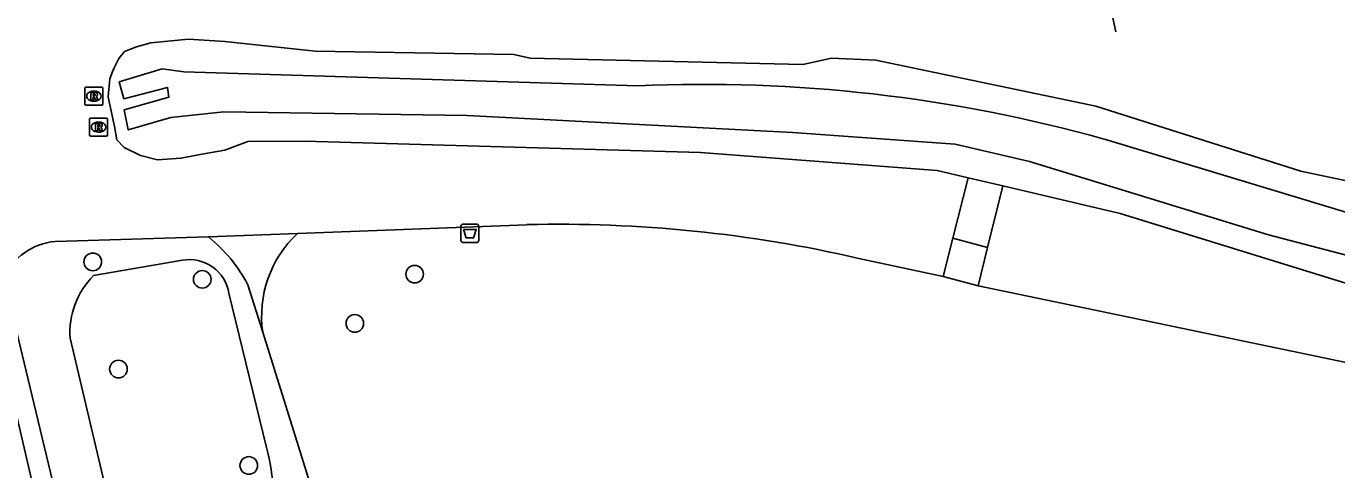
# Model space of a CAD drawing. Extents: x 156414 to 157775, y 382335 to 383765.
# Drawn here: x 157121.3 to 157194, y 383123.7 to 383148.3 of the extents above; entities that cross this region are included whole.
import ezdxf

# ---------------------------------------------------------------- set-up
doc = ezdxf.new("R2010")
doc.units = 0
for name, color, linetype in [('IMGEO_Afvalbak', 7, 'Continuous'), ('IMGEO_Boom', 7, 'Continuous'), ('IMGEO_Dek', 7, 'Continuous'), ('IMGEO_Duiker', 7, 'Continuous'), ('IMGEO_Grasland_agrarisch', 7, 'Continuous'), ('IMGEO_Groenvoorziening', 7, 'Continuous'), ('IMGEO_Meer_plas_ven_vijver', 7, 'Continuous'), ('IMGEO_Muur', 7, 'Continuous'), ('IMGEO_Rijbaan_lokaal_gesloten', 7, 'Continuous'), ('IMGEO_Rioolput', 7, 'Continuous'), ('IMGEO_Voetpad_open', 7, 'Continuous'), ('IMGEO_Waterloop', 7, 'Continuous')]:
    doc.layers.add(name, color=color, linetype=linetype)

msp = doc.modelspace()

# ---------------------------------------------------------------- linework, layer by layer
at = {"layer": 'IMGEO_Afvalbak'}
for p, q in [((157145.434, 383136.407), (157145.434, 383137.207)), ((157145.434, 383137.207), (157145.434, 383136.407)), ((157145.534, 383137.307), (157146.324, 383137.307)), ((157146.324, 383137.307), (157145.534, 383137.307)), ((157146.424, 383137.207), (157146.424, 383136.407)), ((157146.424, 383136.407), (157146.424, 383137.207)), ((157146.324, 383136.307), (157145.534, 383136.307)), ((157145.534, 383136.307), (157146.324, 383136.307))]:
    msp.add_line(p, q, dxfattribs=at)
msp.add_lwpolyline([(157145.577, 383137.021), (157146.281, 383137.021), (157146.132, 383136.551), (157145.726, 383136.551), (157145.577, 383137.021)], dxfattribs=at)
for centre, start, end in [((157145.534, 383137.207), 90, 180), ((157145.534, 383137.207), 90, 180), ((157146.324, 383137.207), 0, 90), ((157146.324, 383137.207), 360, 90), ((157145.534, 383136.407), 180, 270), ((157145.534, 383136.407), 180, 270), ((157146.324, 383136.407), 270, 0), ((157146.324, 383136.407), 270, 0)]:
    msp.add_arc(centre, 0.1, start, end, dxfattribs=at)
at = {"layer": 'IMGEO_Boom'}
for centre in [(157125.014, 383135.225), (157131.086, 383134.258), (157142.866, 383134.544), (157139.547, 383131.813), (157126.438, 383129.28), (157133.666, 383123.937)]:
    msp.add_circle(centre, 0.489, dxfattribs=at)
at = {"layer": 'IMGEO_Dek'}
msp.add_lwpolyline([(157174.639, 383136.027), (157172.712, 383136.533), (157172.18, 383134.415), (157174.112, 383133.904)], close=True, dxfattribs=at)
at = {"layer": 'IMGEO_Duiker'}
msp.add_lwpolyline([(157181.745, 383147.981), (157176.552, 383171.962)], dxfattribs=at)
at = {"layer": 'IMGEO_Grasland_agrarisch'}
for points in [[(157173.554, 383139.886), (157171.837, 383140.288), (157158.721, 383141.288), (157136.757, 383141.921), (157133.617, 383141.896), (157132.341, 383141.423), (157131.167, 383141.213), (157129.9, 383140.971), (157128.608, 383140.874), (157127.658, 383141.129), (157126.763, 383141.559), (157126.342, 383141.997), (157126.215, 383142.734), (157125.858, 383144.377), (157125.956, 383145.375), (157126.093, 383145.723), (157126.193, 383145.976), (157126.459, 383146.502), (157126.78, 383146.886), (157127.433, 383147.149), (157128.236, 383147.377), (157130.323, 383147.581), (157132.344, 383147.438), (157137.347, 383146.904), (157148.358, 383146.725), (157149.265, 383146.516), (157164.388, 383146.164), (157165.985, 383146.527), (157168.448, 383146.413), (157180.638, 383143.85), (157192.008, 383140.258), (157201.712, 383138.194)], [(157122.924, 383136.355), (157131.439, 383136.606)], [(157131.439, 383136.606), (157136.36, 383136.796)], [(157128.624, 383098.758), (157120.086, 383134.32)]]:
    msp.add_lwpolyline(points, dxfattribs=at)
msp.add_arc((157123.189, 383132.989), 3.376, 94.50119, 156.78396, dxfattribs=at)
at = {"layer": 'IMGEO_Groenvoorziening'}
for points in [[(157175.485, 383139.433), (157181.992, 383137.908), (157194.563, 383134.034)], [(157125.061, 383134.466), (157129.992, 383135.319)], [(157133.616, 383133.948), (157134.441, 383131.319)], [(157132.567, 383133.482), (157134.656, 383124.936)], [(157131.026, 383100.237), (157123.754, 383131.001)]]:
    msp.add_lwpolyline(points, dxfattribs=at)
for centre, radius, start, end in [((157126.122, 383130.031), 8.455, 27.59655, 51.04093), ((157130.369, 383133.124), 2.227, 9.25512, 99.73691), ((157128.235, 383131.29), 4.491, 134.98217, 183.68482), ((157115.569, 383120.456), 19.606, 358.62539, 13.20822)]:
    msp.add_arc(centre, radius, start, end, dxfattribs=at)
at = {"layer": 'IMGEO_Meer_plas_ven_vijver'}
for points in [[(157167.503, 383135.417), (157172.18, 383134.415), (157172.712, 383136.533), (157173.554, 383139.886)], [(157173.554, 383139.886), (157175.485, 383139.433)], [(157175.485, 383139.433), (157174.639, 383136.027), (157174.112, 383133.904), (157181.051, 383132.457), (157206.311, 383127.19), (157206.392, 383127.891), (157206.679, 383130.062), (157206.842, 383131.292)], [(157136.36, 383136.796), (157149.089, 383137.288)], [(157134.441, 383131.319), (157137.06, 383122.966)]]:
    msp.add_lwpolyline(points, dxfattribs=at)
for centre, radius, start, end in [((157150.882, 383063.389), 73.921, 77.00632, 91.39015), ((157140.657, 383132.216), 6.281, 133.17465, 188.20705)]:
    msp.add_arc(centre, radius, start, end, dxfattribs=at)
at = {"layer": 'IMGEO_Muur'}
for points in [[(157128.859, 383145.933), (157126.484, 383145.213), (157126.738, 383144.271), (157129.164, 383144.902)], [(157129.236, 383144.357), (157126.748, 383143.647), (157126.985, 383142.542), (157129.349, 383143.225)]]:
    msp.add_lwpolyline(points, dxfattribs=at)
at = {"layer": 'IMGEO_Rijbaan_lokaal_gesloten'}
msp.add_lwpolyline([(157111.943, 383165.02), (157117.193, 383142.295), (157119.878, 383130.671), (157128.092, 383095.231), (157129.615, 383088.649)], dxfattribs=at)
at = {"layer": 'IMGEO_Rioolput'}
for p, q in [((157124.577, 383143.987), (157124.577, 383144.839)), ((157124.652, 383144.913), (157125.504, 383144.913)), ((157125.578, 383144.839), (157125.578, 383143.987)), ((157125.088, 383144.133), (157125.063, 383144.133)), ((157125.065, 383144.693), (157125.09, 383144.693)), ((157125.504, 383143.913), (157124.652, 383143.913)), ((157124.836, 383142.27), (157124.836, 383143.122)), ((157124.911, 383143.196), (157125.763, 383143.196)), ((157125.324, 383142.976), (157125.349, 383142.976)), ((157125.837, 383143.122), (157125.837, 383142.27)), ((157125.763, 383142.196), (157124.911, 383142.196)), ((157125.347, 383142.416), (157125.322, 383142.416))]:
    msp.add_line(p, q, dxfattribs=at)
for points in [[(157124.577, 383143.987), (157124.577, 383144.839)], [(157124.652, 383144.913), (157125.504, 383144.913)], [(157125.578, 383144.839), (157125.578, 383143.987)], [(157125.166, 383144.611), (157124.914, 383144.613), (157124.914, 383144.213)], [(157124.914, 383144.213), (157125.038, 383144.213), (157125.038, 383144.375), (157125.049, 383144.375)], [(157125.092, 383144.532), (157125.038, 383144.532), (157125.038, 383144.451)], [(157125.038, 383144.451), (157125.09, 383144.451)], [(157125.096, 383144.346), (157125.167, 383144.213), (157125.307, 383144.213), (157125.242, 383144.339)], [(157125.504, 383143.913), (157124.652, 383143.913)], [(157124.836, 383142.27), (157124.836, 383143.122)], [(157124.911, 383143.196), (157125.763, 383143.196)], [(157125.425, 383142.894), (157125.173, 383142.896), (157125.173, 383142.496)], [(157125.173, 383142.496), (157125.297, 383142.496), (157125.297, 383142.658), (157125.308, 383142.658)], [(157125.351, 383142.815), (157125.297, 383142.815), (157125.297, 383142.734)], [(157125.297, 383142.734), (157125.349, 383142.734)], [(157125.837, 383143.122), (157125.837, 383142.27)], [(157125.763, 383142.196), (157124.911, 383142.196)], [(157125.355, 383142.629), (157125.426, 383142.496), (157125.566, 383142.496), (157125.501, 383142.622)]]:
    msp.add_lwpolyline(points, dxfattribs=at)
for centre, radius, start, end in [((157124.654, 383144.837), 0.0765, 91.55205, 178.44795), ((157124.654, 383144.837), 0.0765, 91.55205, 178.44795), ((157125.502, 383144.837), 0.0765, 1.55205, 88.44795), ((157125.502, 383144.837), 0.0765, 1.55205, 88.44795), ((157125.048, 383144.322), 0.0533, 26.02933, 88.69889), ((157125.074, 383144.64), 0.19, 274.7715, 282.96867), ((157125.098, 383144.436), 0.0964, 77.00612, 93.18647), ((157125.112, 383144.493), 0.0378, 276.66336, 79.67722), ((157125.165, 383144.501), 0.109, 350.36119, 89.41601), ((157125.163, 383144.501), 0.112, 277.58423, 350.98172), ((157125.147, 383144.286), 0.108, 29.51342, 73.79051), ((157124.654, 383143.989), 0.0765, 181.55205, 268.44795), ((157124.654, 383143.989), 0.0765, 181.55205, 268.44795), ((157125.502, 383143.989), 0.0765, 271.55205, 358.44795), ((157125.502, 383143.989), 0.0765, 271.55205, 358.44795), ((157124.913, 383143.12), 0.0765, 91.55205, 178.44795), ((157124.913, 383143.12), 0.0765, 91.55205, 178.44795), ((157125.307, 383142.605), 0.0533, 26.02933, 88.69889), ((157125.333, 383142.923), 0.19, 274.7715, 282.96867), ((157125.357, 383142.719), 0.0964, 77.00612, 93.18647), ((157125.371, 383142.776), 0.0378, 276.66336, 79.67722), ((157125.424, 383142.784), 0.109, 350.36119, 89.41601), ((157125.422, 383142.784), 0.112, 277.58423, 350.98172), ((157125.406, 383142.569), 0.108, 29.51342, 73.79051), ((157125.761, 383143.12), 0.0765, 1.55205, 88.44795), ((157125.761, 383143.12), 0.0765, 1.55205, 88.44795), ((157124.913, 383142.272), 0.0765, 181.55205, 268.44795), ((157124.913, 383142.272), 0.0765, 181.55205, 268.44795), ((157125.761, 383142.272), 0.0765, 271.55205, 358.44795), ((157125.761, 383142.272), 0.0765, 271.55205, 358.44795)]:
    msp.add_arc(centre, radius, start, end, dxfattribs=at)
for centre, major_axis, ratio, start_param, end_param in [((157125.064, 383144.413), (-0.387, 0.002), 0.722429, 4.712389, 7.853982), ((157125.089, 383144.413), (-0.39, 0.002), 0.717154, 1.570796, 4.712389), ((157125.323, 383142.696), (-0.387, 0.002), 0.722429, 4.712389, 7.853982), ((157125.348, 383142.696), (-0.39, 0.002), 0.717154, 1.570796, 4.712389)]:
    msp.add_ellipse(centre, major_axis=major_axis, ratio=ratio, start_param=start_param, end_param=end_param, dxfattribs=at)
at = {"layer": 'IMGEO_Voetpad_open'}
msp.add_lwpolyline([(157174.639, 383136.027), (157172.712, 383136.533), (157172.18, 383134.415), (157174.112, 383133.904), (157174.639, 383136.027)], dxfattribs=at)
at = {"layer": 'IMGEO_Waterloop'}
for points in [[(157145.784, 383143.345), (157132.273, 383143.551), (157129.349, 383143.225), (157126.985, 383142.542), (157126.748, 383143.647), (157129.236, 383144.357), (157129.164, 383144.902), (157126.738, 383144.271), (157126.484, 383145.213), (157128.859, 383145.933), (157130.066, 383145.768), (157155.24, 383144.988)], [(157255.702, 383126.076), (157243.875, 383127.452), (157216.708, 383130.861), (157204.142, 383133.078), (157190.22, 383136.733), (157176.955, 383140.799), (157172.848, 383141.744), (157163.813, 383142.401), (157145.784, 383143.345)], [(157181.113, 383142.031), (157195.117, 383137.801), (157205.877, 383135.337), (157221.729, 383132.873), (157235.938, 383131.395), (157250.107, 383129.957)]]:
    msp.add_lwpolyline(points, dxfattribs=at)
msp.add_arc((157158.897, 383062.32), 82.749, 74.42674, 92.53328, dxfattribs=at)

doc.saveas('drawing.dxf')
